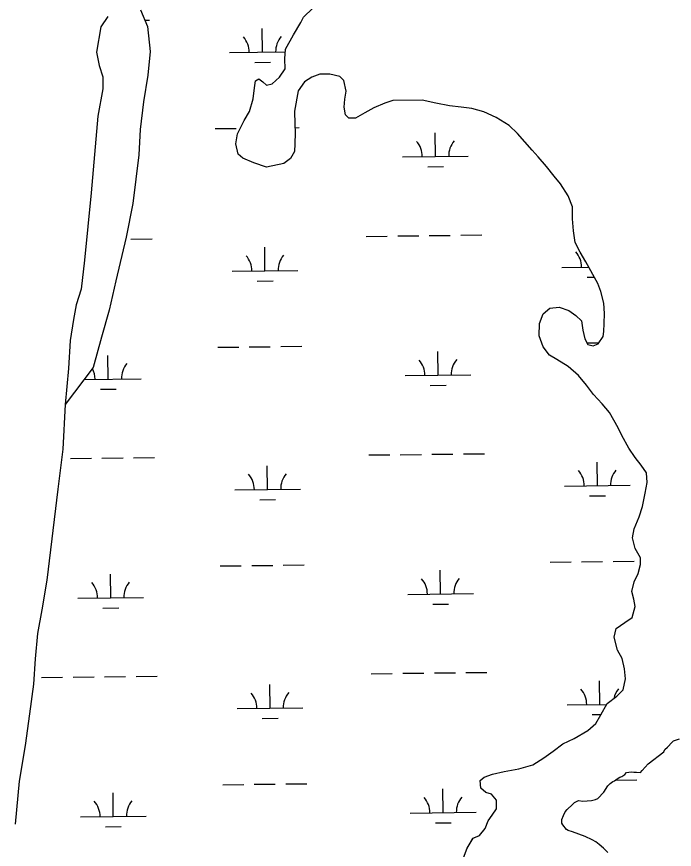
# Model space of a CAD drawing. Extents: x 3683613 to 3738215, y 469626 to 495384.
# Drawn here: x 3716943 to 3717943, y 485503 to 486769 of the extents above; entities that cross this region are included whole.
import ezdxf

# ---------------------------------------------------------------- set-up
doc = ezdxf.new("R2010")
doc.units = 0
doc.layers.add('V-TOPO-SHOR', color=7, linetype='Continuous')
doc.layers.add('V-WETL-SWMP', color=7, linetype='Continuous')

msp = doc.modelspace()

# ---------------------------------------------------------------- linework, layer by layer
at = {"layer": 'V-TOPO-SHOR'}
for points in [[(3717753.9, 486325.8), (3717768.2, 486327.4), (3717783, 486322.4), (3717793.8, 486314.8), (3717802, 486306.6), (3717804.2, 486292.8), (3717807.3, 486279.6), (3717811.9, 486270.9), (3717820.1, 486268.9), (3717827.8, 486272), (3717835.4, 486282.8), (3717836.4, 486290.5), (3717836.8, 486302.7), (3717837.2, 486318.1), (3717836.1, 486333.9), (3717831.4, 486351.3), (3717826.8, 486363.5), (3717808.7, 486396.6), (3717800.4, 486411.4), (3717792.7, 486425.7), (3717790, 486443.6), (3717788.4, 486462), (3717788.3, 486480.4), (3717782.1, 486496.7), (3717770.2, 486515.1), (3717760.4, 486526.8), (3717749.1, 486541.5), (3717736.2, 486556.3), (3717727, 486566.5), (3717704.8, 486591.9), (3717692, 486604.1), (3717672.5, 486616.3), (3717653.5, 486624.8), (3717635.1, 486629.9), (3717619.2, 486631.8), (3717601.3, 486633.8), (3717580.4, 486637.7), (3717559.9, 486642.2), (3717514.9, 486642), (3717503.1, 486637.8), (3717486.3, 486630.6), (3717472.6, 486623.3), (3717458.3, 486615.1), (3717448.1, 486615), (3717442.9, 486620.1), (3717441.3, 486631.8), (3717442.3, 486644.1), (3717444.3, 486655.9), (3717440.6, 486672.2), (3717434.4, 486678.3), (3717419.1, 486681.8), (3717404.2, 486681.8), (3717392, 486677.6), (3717380.8, 486670.4), (3717371.1, 486656.5), (3717365.7, 486625.8), (3717365.8, 486605.9), (3717366.4, 486592.6), (3717366, 486576.2), (3717365.5, 486564.5), (3717359.4, 486553.7), (3717349.2, 486546), (3717322.7, 486540.7), (3717303.7, 486547.2), (3717286.8, 486554.3), (3717279.6, 486560.4), (3717276, 486576.2), (3717279, 486591.1), (3717289.1, 486611.6), (3717297.2, 486625.4), (3717302.7, 486644.4), (3717304.6, 486661.3), (3717306.1, 486672), (3717311.2, 486675.1), (3717317.4, 486670.5), (3717323, 486665.5), (3717331.7, 486667.5), (3717342.9, 486677.3), (3717351.5, 486690.1), (3717350.9, 486705.5), (3717351.9, 486719.8), (3717364, 486741.9), (3717375.2, 486760.8), (3717379.2, 486768.5), (3717393.4, 486782.4)], [(3717081.3, 486769.9), (3717070.8, 486753.9), (3717064.4, 486715.3), (3717068.5, 486695.4), (3717073.9, 486678.1), (3717074, 486659.5), (3717066.2, 486618.3), (3717056.2, 486501.3), (3717046, 486399), (3717040.9, 486355.1), (3717033.1, 486331.2), (3717029.2, 486308.6), (3717024.1, 486276.7), (3717021.7, 486234.1), (3717016.7, 486179.6), (3717013, 486111.8), (3717005.4, 486050.6), (3716988.9, 485912.4), (3716981.2, 485867.1), (3716974.7, 485831.2), (3716971, 485792.7), (3716968.5, 485754.1), (3716962.1, 485708.9), (3716955.7, 485661), (3716946.7, 485606.5), (3716940.5, 485541.4)], [(3717622.5, 485490.1), (3717628, 485504.5), (3717637.1, 485519.9), (3717646.8, 485524), (3717655.5, 485534.8), (3717660, 485546.1), (3717666.1, 485554.8), (3717672.7, 485564.6), (3717673.1, 485577.9), (3717665.4, 485587), (3717656.7, 485589.5), (3717649, 485596.1), (3717647.9, 485607.4), (3717654, 485612.5), (3717666.8, 485617.2), (3717684.6, 485621.4), (3717707.1, 485625.1), (3717728.1, 485631.3), (3717744.9, 485642.2), (3717759.1, 485652), (3717773.9, 485663.3), (3717791.2, 485671.6), (3717811.6, 485683.4), (3717823.8, 485694.2), (3717831.4, 485707.6), (3717841, 485724.5), (3717855.8, 485735.8), (3717865.5, 485745.6), (3717869, 485762), (3717867.8, 485777.3), (3717864.2, 485793.1), (3717857, 485805.9), (3717851.7, 485825.8), (3717855.2, 485838.6), (3717868, 485847.9), (3717879.2, 485855.6), (3717883.7, 485872), (3717881.6, 485883.2), (3717879, 485895), (3717882.5, 485909.8), (3717888.5, 485922.6), (3717892, 485935.9), (3717892, 485946.2), (3717883.7, 485960.4), (3717880, 485976.8), (3717882.5, 485990.6), (3717890.1, 486008.5), (3717895.1, 486024.4), (3717899.1, 486044.4), (3717902.1, 486060.7), (3717901, 486075.6), (3717893.2, 486087.3), (3717884, 486099), (3717874.2, 486113.2), (3717863.8, 486132.6), (3717858.2, 486143.8), (3717844.7, 486167.3), (3717833.4, 486180.5), (3717820.5, 486194.8), (3717809.7, 486209), (3717797.4, 486223.8), (3717782, 486237.5), (3717764.5, 486248.1), (3717753.7, 486254.7), (3717744, 486267.4), (3717737.7, 486283.8), (3717738.1, 486302.7), (3717743.7, 486317.6), (3717753.9, 486325.8)]]:
    msp.add_lwpolyline(points, dxfattribs=at)
at = {"layer": 'V-WETL-SWMP'}
for p, q in [((3717131.2, 486779.6), (3717141.9, 486754.6)), ((3717379.2, 486768.5), (3717393.4, 486782.4)), ((3717137.9, 486764.1), (3717144.8, 486764.2)), ((3717364, 486741.9), (3717375.2, 486760.8)), ((3717375.2, 486760.8), (3717379.2, 486768.5)), ((3717141.9, 486754.6), (3717146.1, 486716.4)), ((3717316.7, 486715.4), (3717316.3, 486751.4)), ((3717351.9, 486719.8), (3717364, 486741.9)), ((3717146.1, 486716.4), (3717142.3, 486680.7)), ((3717266.7, 486714.9), (3717351.6, 486715.9)), ((3717350.9, 486705.5), (3717351.9, 486719.8)), ((3717304.9, 486699.9), (3717328.9, 486700.2)), ((3717351.5, 486690.2), (3717350.9, 486705.5)), ((3717342.9, 486677.3), (3717351.5, 486690.2)), ((3717142.3, 486680.7), (3717136, 486639.8)), ((3717304.6, 486661.3), (3717306.1, 486672)), ((3717306.1, 486672), (3717311.2, 486675.1)), ((3717311.2, 486675.1), (3717317.4, 486670.5)), ((3717331.7, 486667.5), (3717342.9, 486677.3)), ((3717392, 486677.6), (3717380.8, 486670.4)), ((3717404.2, 486681.8), (3717392, 486677.6)), ((3717419.1, 486681.8), (3717404.2, 486681.8)), ((3717434.4, 486678.3), (3717419.1, 486681.8)), ((3717440.6, 486672.2), (3717434.4, 486678.3)), ((3717444.3, 486655.9), (3717440.6, 486672.2)), ((3717302.7, 486644.4), (3717304.6, 486661.3)), ((3717317.4, 486670.5), (3717323, 486665.5)), ((3717323, 486665.5), (3717331.7, 486667.5)), ((3717380.8, 486670.4), (3717371.1, 486656.5)), ((3717371.1, 486656.5), (3717365.7, 486625.8)), ((3717442.3, 486644.1), (3717444.3, 486655.9)), ((3717136, 486639.8), (3717130.9, 486597.6)), ((3717297.2, 486625.4), (3717302.7, 486644.4)), ((3717441.3, 486631.8), (3717442.3, 486644.1)), ((3717503.1, 486637.8), (3717486.3, 486630.6)), ((3717514.9, 486642), (3717503.1, 486637.8)), ((3717559.9, 486642.2), (3717514.9, 486642)), ((3717580.4, 486637.7), (3717559.9, 486642.2)), ((3717601.3, 486633.8), (3717580.4, 486637.7)), ((3717619.2, 486631.8), (3717601.3, 486633.8)), ((3717289.1, 486611.6), (3717297.2, 486625.4)), ((3717365.7, 486625.8), (3717365.8, 486605.9)), ((3717442.9, 486620.1), (3717441.3, 486631.8)), ((3717448.1, 486615), (3717442.9, 486620.1)), ((3717472.6, 486623.3), (3717458.3, 486615.1)), ((3717486.3, 486630.6), (3717472.6, 486623.3)), ((3717635.1, 486629.9), (3717619.2, 486631.8)), ((3717653.5, 486624.8), (3717635.1, 486629.9)), ((3717672.5, 486616.3), (3717653.5, 486624.8)), ((3717279, 486591.1), (3717289.1, 486611.6)), ((3717458.3, 486615.1), (3717448.1, 486615)), ((3717692, 486604.1), (3717672.5, 486616.3)), ((3717130.9, 486597.6), (3717128.5, 486559.3)), ((3717244.7, 486599.2), (3717276.7, 486599.5)), ((3717365.8, 486605.9), (3717366.4, 486592.6)), ((3717366, 486600.6), (3717372.7, 486600.7)), ((3717704.8, 486591.9), (3717692, 486604.1)), ((3717276, 486576.2), (3717279, 486591.1)), ((3717366.4, 486592.6), (3717366, 486576.2)), ((3717580, 486556.6), (3717579.6, 486592.6)), ((3717727, 486566.5), (3717704.8, 486591.9)), ((3717279.6, 486560.4), (3717276, 486576.2)), ((3717366, 486576.2), (3717365.5, 486564.5)), ((3717128.5, 486559.3), (3717119.7, 486485.4)), ((3717286.8, 486554.3), (3717279.6, 486560.4)), ((3717365.5, 486564.5), (3717359.4, 486553.7)), ((3717530, 486556.1), (3717630, 486557.2)), ((3717736.2, 486556.3), (3717727, 486566.5)), ((3717127.6, 486551.4), (3717128.2, 486551.4)), ((3717303.7, 486547.2), (3717286.8, 486554.3)), ((3717322.7, 486540.7), (3717303.7, 486547.2)), ((3717349.3, 486546), (3717322.7, 486540.7)), ((3717359.4, 486553.7), (3717349.3, 486546)), ((3717749.1, 486541.5), (3717736.2, 486556.3)), ((3717568.2, 486541.1), (3717592.2, 486541.3)), ((3717760.4, 486526.8), (3717749.1, 486541.5)), ((3717770.2, 486515.1), (3717760.4, 486526.8)), ((3717782.1, 486496.7), (3717770.2, 486515.1)), ((3717788.3, 486480.4), (3717782.1, 486496.7)), ((3717119.7, 486485.4), (3717109.4, 486433.9)), ((3717788.4, 486462), (3717788.3, 486480.4)), ((3717790, 486443.6), (3717788.4, 486462)), ((3717792.7, 486425.7), (3717790, 486443.6)), ((3717109.4, 486433.9), (3717093.9, 486367.8)), ((3717116.7, 486431.2), (3717148.7, 486431.5)), ((3717474.6, 486435.3), (3717506.6, 486435.7)), ((3717522.6, 486435.9), (3717554.6, 486436.3)), ((3717570.6, 486436.4), (3717602.6, 486436.8)), ((3717618.6, 486437), (3717650.6, 486437.4)), ((3717320.6, 486382.8), (3717320.2, 486418.8)), ((3717800.4, 486411.4), (3717792.7, 486425.7)), ((3717808.7, 486396.6), (3717800.4, 486411.4)), ((3717826.8, 486363.5), (3717808.7, 486396.6)), ((3717270.6, 486382.2), (3717370.6, 486383.4)), ((3717772.5, 486388.1), (3717813.1, 486388.5)), ((3717093.9, 486367.8), (3717083.6, 486322.9)), ((3717308.8, 486367.2), (3717332.8, 486367.5)), ((3717810.7, 486373.1), (3717821.5, 486373.2)), ((3717831.4, 486351.3), (3717826.8, 486363.5)), ((3717836.1, 486333.9), (3717831.4, 486351.3)), ((3717837.2, 486318.1), (3717836.1, 486333.9)), ((3717083.6, 486322.9), (3717072, 486282)), ((3717738.1, 486302.7), (3717743.7, 486317.6)), ((3717743.7, 486317.6), (3717753.9, 486325.8)), ((3717753.9, 486325.8), (3717768.2, 486327.4)), ((3717768.2, 486327.4), (3717783, 486322.4)), ((3717783, 486322.4), (3717793.8, 486314.8)), ((3717836.8, 486302.7), (3717837.2, 486318.1)), ((3717793.8, 486314.8), (3717802, 486306.6)), ((3717802, 486306.6), (3717804.2, 486292.8)), ((3717737.7, 486283.8), (3717738.1, 486302.7)), ((3717804.2, 486292.8), (3717807.3, 486279.6)), ((3717836.4, 486290.5), (3717836.8, 486302.7)), ((3717072, 486282), (3717059.1, 486235.7)), ((3717744, 486267.4), (3717737.7, 486283.8)), ((3717807.3, 486279.6), (3717811.9, 486270.9)), ((3717827.8, 486272), (3717835.4, 486282.8)), ((3717835.4, 486282.8), (3717836.4, 486290.5)), ((3717248.6, 486266.5), (3717280.6, 486266.9)), ((3717296.6, 486267.1), (3717328.6, 486267.4)), ((3717344.5, 486267.6), (3717376.5, 486268)), ((3717753.7, 486254.7), (3717744, 486267.4)), ((3717810.8, 486273.1), (3717828.7, 486273.3)), ((3717811.9, 486270.9), (3717820.1, 486268.9)), ((3717820.1, 486268.9), (3717827.8, 486272)), ((3717082, 486218.1), (3717081.6, 486254.1)), ((3717583.9, 486224), (3717583.5, 486260)), ((3717764.5, 486248.1), (3717753.7, 486254.7)), ((3717782, 486237.5), (3717764.5, 486248.1)), ((3717059.1, 486235.7), (3717016.7, 486179.6)), ((3717797.4, 486223.8), (3717782, 486237.5)), ((3717045.5, 486217.7), (3717132, 486218.7)), ((3717533.9, 486223.4), (3717633.9, 486224.6)), ((3717809.7, 486209), (3717797.4, 486223.8)), ((3717070.2, 486202.6), (3717094.2, 486202.9)), ((3717572.1, 486208.4), (3717596.1, 486208.7)), ((3717820.5, 486194.8), (3717809.7, 486209)), ((3717833.4, 486180.5), (3717820.5, 486194.8)), ((3717016.7, 486179.6), (3717013, 486111.8)), ((3717844.7, 486167.3), (3717833.4, 486180.5)), ((3717858.2, 486143.8), (3717844.7, 486167.3)), ((3717863.8, 486132.6), (3717858.2, 486143.8)), ((3717874.2, 486113.2), (3717863.8, 486132.6)), ((3717013, 486111.8), (3717005.4, 486050.6)), ((3717478.5, 486102.7), (3717510.5, 486103)), ((3717526.5, 486103.2), (3717558.5, 486103.6)), ((3717574.5, 486103.8), (3717606.5, 486104.2)), ((3717622.5, 486104.4), (3717654.5, 486104.7)), ((3717884, 486099), (3717874.2, 486113.2)), ((3717024.6, 486097.4), (3717056.6, 486097.8)), ((3717072.6, 486098), (3717104.6, 486098.3)), ((3717120.6, 486098.5), (3717152.6, 486098.9)), ((3717826.4, 486056), (3717825.9, 486092)), ((3717893.2, 486087.3), (3717884, 486099)), ((3717324.5, 486050.1), (3717324.1, 486086.1)), ((3717901, 486075.6), (3717893.2, 486087.3)), ((3717902.1, 486060.7), (3717901, 486075.6)), ((3717005.4, 486050.6), (3716988.9, 485912.4)), ((3717274.5, 486049.6), (3717374.5, 486050.7)), ((3717776.4, 486055.4), (3717876.4, 486056.6)), ((3717899.1, 486044.4), (3717902.1, 486060.7)), ((3717814.5, 486040.4), (3717838.5, 486040.7)), ((3717895.1, 486024.4), (3717899.1, 486044.4)), ((3717312.7, 486034.6), (3717336.7, 486034.8)), ((3717890.1, 486008.5), (3717895.1, 486024.4)), ((3717882.5, 485990.6), (3717890.1, 486008.5)), ((3717880, 485976.8), (3717882.5, 485990.6)), ((3717883.7, 485960.4), (3717880, 485976.8)), ((3717892, 485946.2), (3717883.7, 485960.4)), ((3717754.3, 485939.7), (3717786.3, 485940.1)), ((3717802.3, 485940.3), (3717834.3, 485940.6)), ((3717850.3, 485940.8), (3717882.3, 485941.2)), ((3717892, 485935.9), (3717892, 485946.2)), ((3717252.4, 485933.9), (3717284.4, 485934.2)), ((3717300.4, 485934.4), (3717332.4, 485934.8)), ((3717348.4, 485935), (3717380.4, 485935.4)), ((3717587.8, 485891.3), (3717587.4, 485927.3)), ((3717888.5, 485922.6), (3717892, 485935.9)), ((3716988.9, 485912.4), (3716981.2, 485867.1)), ((3717085.9, 485885.5), (3717085.5, 485921.5)), ((3717882.5, 485909.8), (3717888.5, 485922.6)), ((3717879, 485895), (3717882.5, 485909.8)), ((3717035.9, 485884.9), (3717135.9, 485886.1)), ((3717537.8, 485890.7), (3717637.8, 485891.9)), ((3717881.6, 485883.2), (3717879, 485895)), ((3717576, 485875.8), (3717600, 485876)), ((3717883.7, 485872), (3717881.6, 485883.2)), ((3716981.2, 485867.1), (3716974.7, 485831.2)), ((3717074.1, 485869.9), (3717098.1, 485870.2)), ((3717879.2, 485855.6), (3717883.7, 485872)), ((3717855.2, 485838.6), (3717868, 485847.9)), ((3717868, 485847.9), (3717879.2, 485855.6)), ((3717851.7, 485825.8), (3717855.2, 485838.6)), ((3716974.7, 485831.2), (3716971, 485792.7)), ((3717857, 485805.9), (3717851.7, 485825.8)), ((3717864.2, 485793.1), (3717857, 485805.9)), ((3716971, 485792.7), (3716968.5, 485754.1)), ((3717867.8, 485777.3), (3717864.2, 485793.1)), ((3717578.3, 485771.1), (3717610.3, 485771.5)), ((3717626.3, 485771.7), (3717658.3, 485772.1)), ((3717869, 485762), (3717867.8, 485777.3)), ((3716980.5, 485764.2), (3717012.5, 485764.6)), ((3717028.5, 485764.7), (3717060.5, 485765.1)), ((3717076.5, 485765.3), (3717108.5, 485765.7)), ((3717124.5, 485765.9), (3717156.5, 485766.2)), ((3717482.3, 485770), (3717514.3, 485770.4)), ((3717530.3, 485770.6), (3717562.3, 485771)), ((3717830.2, 485723.3), (3717829.8, 485759.3)), ((3717865.5, 485745.6), (3717869, 485762)), ((3716968.5, 485754.1), (3716962.1, 485708.9)), ((3717328.4, 485717.5), (3717327.9, 485753.5)), ((3717841, 485724.5), (3717855.8, 485735.8)), ((3717855.8, 485735.8), (3717865.5, 485745.6)), ((3717780.2, 485722.7), (3717840.4, 485723.4)), ((3717831.4, 485707.6), (3717841, 485724.5)), ((3716962.1, 485708.9), (3716955.7, 485661)), ((3717278.4, 485716.9), (3717378.4, 485718.1)), ((3717316.5, 485701.9), (3717340.5, 485702.2)), ((3717818.4, 485707.8), (3717831.6, 485707.9)), ((3717823.8, 485694.2), (3717831.4, 485707.6)), ((3717791.2, 485671.6), (3717811.6, 485683.4)), ((3717811.6, 485683.4), (3717823.8, 485694.2)), ((3717773.9, 485663.3), (3717791.2, 485671.6)), ((3716955.7, 485661), (3716946.7, 485606.5)), ((3717759.1, 485652), (3717773.9, 485663.3)), ((3717744.9, 485642.2), (3717759.1, 485652)), ((3717728.1, 485631.3), (3717744.9, 485642.2)), ((3717666.8, 485617.2), (3717684.7, 485621.4)), ((3717684.7, 485621.4), (3717707.1, 485625.1)), ((3717707.1, 485625.1), (3717728.1, 485631.3)), ((3717647.9, 485607.4), (3717654, 485612.5)), ((3717649, 485596.1), (3717647.9, 485607.4)), ((3717654, 485612.5), (3717666.8, 485617.2)), ((3717854.2, 485608.2), (3717886.2, 485608.5)), ((3716946.7, 485606.5), (3716940.5, 485541.4)), ((3717256.3, 485601.2), (3717288.3, 485601.6)), ((3717304.3, 485601.8), (3717336.3, 485602.1)), ((3717352.3, 485602.3), (3717384.3, 485602.7)), ((3717591.7, 485558.7), (3717591.2, 485594.7)), ((3717656.7, 485589.5), (3717649, 485596.1)), ((3717089.8, 485552.8), (3717089.4, 485588.8)), ((3717665.4, 485587), (3717656.7, 485589.5)), ((3717673.1, 485577.9), (3717665.4, 485587)), ((3717672.7, 485564.6), (3717673.1, 485577.9)), ((3717541.7, 485558.1), (3717641.7, 485559.3)), ((3717666.1, 485554.8), (3717672.7, 485564.6)), ((3717039.8, 485552.3), (3717139.8, 485553.4)), ((3717579.8, 485543.1), (3717603.8, 485543.4)), ((3717655.5, 485534.8), (3717660, 485546.1)), ((3717660, 485546.1), (3717666.1, 485554.8)), ((3717078, 485537.3), (3717102, 485537.5)), ((3717646.8, 485524), (3717655.5, 485534.8)), ((3717628, 485504.5), (3717637.2, 485519.9)), ((3717637.2, 485519.9), (3717646.8, 485524)), ((3717622.5, 485490.1), (3717628, 485504.5))]:
    msp.add_line(p, q, dxfattribs=at)
for points in [[(3717903.4, 485632.7), (3717927.3, 485651), (3717929, 485654.5), (3717933.1, 485658.1), (3717940.1, 485665.7), (3717942.4, 485668.1), (3717951.2, 485671.1)], [(3717842.1, 485498.2), (3717835.6, 485504.6), (3717829.1, 485510.4), (3717823.8, 485514.5), (3717818.5, 485517.4), (3717808, 485522.6), (3717788.6, 485529.5), (3717782.1, 485531.3), (3717779.2, 485533), (3717773.9, 485540), (3717772.1, 485542.9), (3717772.1, 485548.2), (3717775, 485554.1), (3717777.3, 485559.9), (3717780.2, 485563.5), (3717788.3, 485571.1), (3717791.8, 485574.1), (3717797.7, 485577), (3717804.1, 485575.9), (3717817.6, 485577.2), (3717823.4, 485578.9), (3717827, 485580.1), (3717836.3, 485589.6), (3717842.1, 485599.6), (3717845.6, 485603.1), (3717849.7, 485606), (3717852.6, 485607.2), (3717856.7, 485610.2), (3717860.7, 485612.5), (3717863.7, 485613.7), (3717868.3, 485616.7), (3717870.7, 485619.6), (3717877.7, 485620.8), (3717881.8, 485620.3), (3717885.9, 485620.3), (3717891.8, 485619.8), (3717894.7, 485622.7), (3717903.4, 485632.7)]]:
    msp.add_lwpolyline(points, dxfattribs=at)
for centre, start, end in [((3717261.5, 486715.3), 359.8949, 41.4385), ((3717372, 486716.6), 139.8949, 181.4385), ((3717524.8, 486556.5), 359.8949, 41.4385), ((3717635.3, 486557.8), 139.8949, 181.4385), ((3717265.4, 486382.6), 359.8949, 41.4385), ((3717375.8, 486383.9), 139.8949, 181.4385), ((3717767.2, 486388.5), 359.8949, 41.4385), ((3717137.3, 486219.3), 139.8949, 181.4385), ((3717528.7, 486223.8), 359.8949, 41.4385), ((3717639.2, 486225.1), 139.8949, 181.4385), ((3717026.8, 486218), 359.8949, 27.6609), ((3717771.1, 486055.8), 359.8949, 41.4385), ((3717881.6, 486057.1), 139.8949, 181.4385), ((3717269.2, 486050), 359.8949, 41.4385), ((3717379.7, 486051.3), 139.8949, 181.4385), ((3717532.5, 485891.2), 359.8949, 41.4385), ((3717643, 485892.4), 139.8949, 181.4385), ((3717030.7, 485885.3), 359.8949, 41.4385), ((3717141.1, 485886.6), 139.8949, 181.4385), ((3717775, 485723.2), 359.8949, 41.4385), ((3717885.5, 485724.4), 139.8949, 167.2922), ((3717273.1, 485717.3), 359.8949, 41.4385), ((3717383.6, 485718.6), 139.8949, 181.4385), ((3717536.4, 485558.5), 359.8949, 41.4385), ((3717646.9, 485559.8), 139.8949, 181.4385), ((3717034.5, 485552.7), 359.8949, 41.4385), ((3717145, 485554), 139.8949, 181.4385)]:
    msp.add_arc(centre, 35.2, start, end, dxfattribs=at)

doc.saveas('drawing.dxf')
